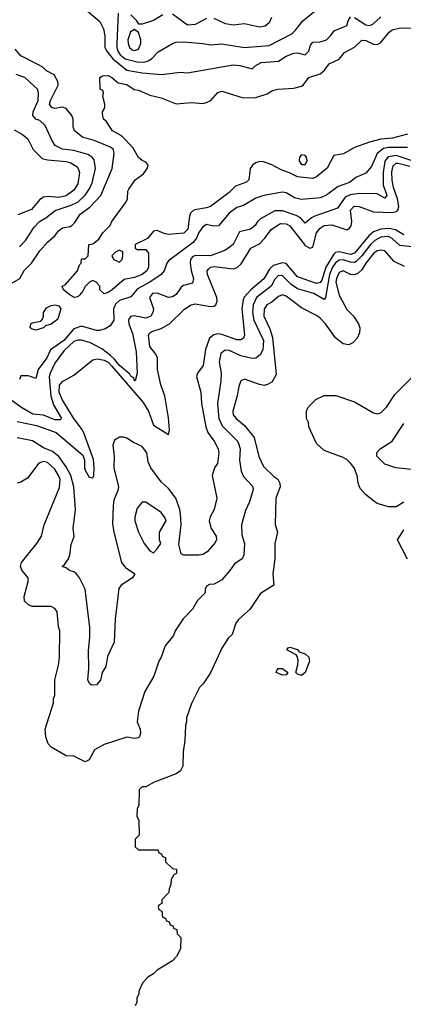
# Model space of a CAD drawing. Header units: inches. Extents: x 2348352 to 2479776, y 460422 to 613655.
# Tile 468 of 590: x 2434504 to 2436528, y 558878 to 564076. Entities that reach past the tile are written whole.
import ezdxf

# ---------------------------------------------------------------- set-up
doc = ezdxf.new("R2010")
doc.units = ezdxf.units.IN
doc.header["$MEASUREMENT"] = 0
doc.layers.add('C4535', color=7, linetype='Continuous')
doc.layers.add('C4536', color=7, linetype='Continuous')

msp = doc.modelspace()

# ---------------------------------------------------------------- linework, layer by layer
at = {"layer": 'C4535', "color": 4, "elevation": 72}
msp.add_lwpolyline([(2435133.8, 560000), (2435132, 559930), (2435124.7, 559910), (2435122, 559870), (2435132, 559850), (2435134, 559770), (2435114, 559750), (2435114, 559710), (2435130, 559694), (2435232.7, 559692.7), (2435238, 559678), (2435252.7, 559672.7), (2435258, 559658), (2435272.7, 559652.7), (2435274, 559630), (2435310, 559594), (2435331.6, 559591.6), (2435331.6, 559568.4), (2435318, 559562), (2435303.6, 559536.4), (2435302, 559510), (2435292.7, 559487.3), (2435291.6, 559468.4), (2435254, 559430), (2435254, 559410), (2435238, 559402), (2435234, 559390), (2435238, 559378), (2435254, 559370), (2435258, 559338), (2435272.7, 559332.7), (2435278, 559318), (2435292.7, 559312.7), (2435298, 559298), (2435312.7, 559292.7), (2435318, 559278), (2435332.7, 559272.7), (2435334, 559250), (2435354, 559230), (2435352, 559170), (2435332, 559130), (2435310, 559108), (2435230, 559058), (2435210, 559038), (2435179.6, 559020.4), (2435152, 558990), (2435132.7, 558947.3), (2435132.7, 558932.7), (2435122, 558910), (2435122, 558890), (2435114, 558870)], dxfattribs=at)
at = {"layer": 'C4536', "color": 4}
for points, elevation in [([(2434851.3, 564130), (2434926.6, 564066.6), (2434946.9, 564026.9), (2434954, 563990), (2434952.4, 563930), (2434963.1, 563910), (2434995.3, 563870), (2435070, 563810.3), (2435150, 563795.3), (2435252.7, 563787.3), (2435350, 563798.8), (2435390, 563796), (2435630, 563837.3), (2435665.6, 563834.4), (2435730, 563816), (2435747.2, 563832.8), (2435778, 563850), (2435870, 563857.3), (2435910, 563882.8), (2435950, 563899.1), (2435970, 563900.7), (2436010, 563891.3), (2436028.7, 563910), (2436038, 563942), (2436050, 563958), (2436090, 563958.8), (2436122, 563970), (2436144, 563990), (2436163.6, 564016.4), (2436230, 564044.7), (2436237.2, 564070), (2436250, 564090.8)], 48), ([(2435024.2, 564110), (2435016, 563950), (2435016, 563930), (2435022.3, 563910), (2435034.9, 563890), (2435060.5, 563870), (2435130, 563851.7), (2435166.9, 563853.1), (2435181, 563859), (2435199.3, 563870), (2435234.2, 563905.8), (2435309.5, 563950.5), (2435330, 563957.3), (2435370, 563959.1), (2435470, 563950.6), (2435510, 563942.8), (2435570, 563948), (2435690, 563928.4), (2435820.1, 563939.9), (2435939.1, 564000.9), (2435959.7, 564020.3), (2435997.2, 564070), (2436090, 564144)], 52), ([(2435490, 564082.8), (2435430, 564050.7), (2435390, 564047.7), (2435310, 564106)], 56), ([(2435258.6, 564101.4), (2435210, 564071.3), (2435150, 564052), (2435132.7, 564052.7), (2435122, 564070), (2435090, 564102)], 56), ([(2435831.9, 564088.1), (2435820.7, 564059.3), (2435798.7, 564041.3), (2435770, 564037.1), (2435690, 564054.8), (2435630, 564046.8), (2435590, 564054), (2435530, 564082.8)], 56), ([(2436270, 564087.3), (2436330, 564048.2), (2436350, 564044.9), (2436367.5, 564052.5), (2436409.7, 564090.3)], 48), ([(2436550, 563471.2), (2436471.3, 563450), (2436410, 563445.7), (2436350, 563429.6), (2436270, 563400.7), (2436211.8, 563368.2), (2436161.6, 563358.4), (2436127.1, 563292.9), (2436070, 563246), (2436050, 563237.2), (2435970, 563246), (2435927.9, 563267.9), (2435883, 563283), (2435831.1, 563311.1), (2435790, 563325.6), (2435770, 563327.3), (2435750, 563320.7), (2435731.8, 563308.2), (2435720.4, 563290), (2435712.2, 563230), (2435701.1, 563218.9), (2435642.5, 563197.5), (2435610, 563162.9), (2435510.2, 563089.8), (2435490, 563082), (2435427.9, 563072.1), (2435415.5, 563064.5), (2435405.5, 563054.5), (2435400.4, 563039.6), (2435390.4, 562970), (2435370, 562949.2), (2435290, 562942.7), (2435266.8, 562946.8), (2435230, 562962.7), (2435210, 562959.3), (2435178.8, 562921.2), (2435114, 562890), (2435114, 562870), (2435123.6, 562863.6), (2435170, 562862), (2435183.6, 562843.6), (2435182.8, 562770), (2435174.8, 562750), (2435151, 562730), (2435110, 562715.1), (2435055.2, 562704.8), (2434991.3, 562650), (2434970, 562635.3), (2434950, 562628.7), (2434926, 562650), (2434926, 562670), (2434908, 562690), (2434890, 562699), (2434872, 562690), (2434850, 562668), (2434838, 562642), (2434818.8, 562621.2), (2434810, 562613.2), (2434794, 562610), (2434770, 562620.9), (2434735.3, 562650), (2434728, 562670), (2434744, 562676), (2434809, 562750), (2434819, 562781), (2434828, 562790), (2434830, 562814), (2434850, 562814), (2434866, 562830), (2434868.7, 562890), (2434890, 562892), (2434922, 562918), (2434942, 562950), (2434982, 562990), (2434990, 563011.3), (2435066.3, 563113.7), (2435072.7, 563130), (2435074, 563170), (2435079, 563181), (2435114, 563230), (2435157.2, 563262.8), (2435176, 563290), (2435181.2, 563310), (2435170, 563324), (2435150, 563332.3), (2435130, 563349.2), (2435100.7, 563400.7), (2435042, 563462), (2434994, 563490), (2434959.7, 563539.7), (2434946.6, 563550), (2434940.2, 563579.8), (2434941.2, 563590), (2434954, 563610), (2434954, 563630), (2434942, 563670), (2434946, 563690), (2434942, 563702), (2434929.2, 563710), (2434926, 563770), (2434940.4, 563779.6), (2434970, 563782), (2434990, 563771.3), (2435023.5, 563743.5), (2435070, 563733), (2435108, 563708), (2435130, 563704), (2435190, 563677.3), (2435250, 563664), (2435330, 563631.3), (2435410, 563638.8), (2435470, 563634), (2435490, 563639.1), (2435513.2, 563650), (2435550, 563690.8), (2435570, 563698.8), (2435683, 563663), (2435750, 563665.3), (2435810, 563684.7), (2435838, 563702), (2435866, 563710), (2435950, 563714), (2435990, 563724.4), (2435999.3, 563730), (2436030, 563771), (2436090, 563790.5), (2436112, 563810), (2436137.6, 563842.4), (2436190, 563867.7), (2436217.6, 563902.4), (2436270, 563930.5), (2436310, 563967.7), (2436330, 563966), (2436370, 563946.4), (2436390, 563944.9), (2436410, 563955.5), (2436452.7, 564010), (2436470, 564023), (2436513, 564033), (2436610, 564030.7)], 44), ([(2434410, 562654.9), (2434505.2, 562710), (2434527.6, 562752.4), (2434566, 562790), (2434610, 562856), (2434650, 562901), (2434690, 562934.8), (2434710, 562962.8), (2434730, 562976.3), (2434770, 562984), (2434779, 562990), (2434794.2, 563005.8), (2434822.7, 563050), (2434874.3, 563085.7), (2434933, 563147), (2434992, 563290), (2435002.7, 563370), (2434999, 563390), (2434982.7, 563402.7), (2434897.6, 563437.6), (2434835.1, 563455.1), (2434793.2, 563490), (2434786, 563510), (2434785.6, 563550), (2434779.7, 563570), (2434750, 563607.3), (2434730, 563614), (2434690, 563606.9), (2434672.9, 563612.9), (2434664.1, 563624.1), (2434661.3, 563630), (2434666.6, 563650), (2434707, 563730), (2434706, 563750), (2434685.2, 563785.2), (2434646.3, 563806.3), (2434625.6, 563825.6), (2434600.2, 563840.2), (2434510, 563884.5), (2434480.3, 563920.3)], 48), ([(2434503.7, 562876.3), (2434535.1, 562910), (2434580.1, 562979.9), (2434609.3, 563010), (2434642.7, 563030), (2434691.5, 563068.5), (2434770, 563094.3), (2434810, 563113.4), (2434849.6, 563150), (2434874.3, 563185.7), (2434885.9, 563214.1), (2434903.6, 563290), (2434896.1, 563336.1), (2434886.6, 563350), (2434864.4, 563364.4), (2434790, 563385.1), (2434730, 563392), (2434691.7, 563411.7), (2434675.9, 563435.9), (2434637.6, 563517.6), (2434610, 563544), (2434589, 563550), (2434574, 563570), (2434576, 563590), (2434600.7, 563650), (2434603.7, 563690), (2434597.2, 563710), (2434531.1, 563771.1), (2434486.3, 563786.3)], 52), ([(2434474.5, 563494.5), (2434519, 563470), (2434547.6, 563447.6), (2434575.1, 563390), (2434623, 563343), (2434650, 563335.6), (2434750, 563327.8), (2434770, 563321.6), (2434802, 563302), (2434812.3, 563290), (2434819.5, 563270), (2434811.6, 563210), (2434790, 563175.5), (2434750, 563145.3), (2434710, 563137), (2434656.9, 563143.1), (2434630, 563139.3), (2434610, 563127.3), (2434566.7, 563073.3), (2434494.9, 563045.1)], 56), ([(2436550, 563401.6), (2436450, 563402), (2436423.4, 563396.6), (2436390.3, 563370), (2436359.9, 563300.1), (2436330, 563265.2), (2436277.5, 563242.5), (2436243.8, 563216.2), (2436184.9, 563195.1), (2436122.8, 563150), (2436090, 563136.2), (2435990, 563126), (2435954.7, 563134.7), (2435910, 563162.7), (2435890, 563165.2), (2435792.7, 563147.3), (2435750, 563133.2), (2435684.5, 563095.5), (2435650, 563084), (2435610, 563055.1), (2435552.4, 562987.6), (2435526.8, 562986.8), (2435490, 562994), (2435470, 562982), (2435450, 562953.2), (2435437.2, 562922.8), (2435419.5, 562900.5), (2435290, 562803.7), (2435280.4, 562790), (2435266.4, 562750), (2435250.6, 562730), (2435190.2, 562689.8), (2435125, 562655.1), (2435090, 562612.3), (2435030, 562592.8), (2435010, 562574), (2434999.5, 562550), (2435000.4, 562490), (2434980.5, 562459.5), (2434955.2, 562444.8), (2434924.5, 562435.5), (2434910, 562435.1), (2434830, 562458.4), (2434790, 562443.6), (2434737, 562383), (2434667.2, 562332.8), (2434646.4, 562290), (2434600.7, 562230), (2434590, 562182), (2434550, 562195.3), (2434510, 562195.3), (2434502.8, 562177.2)], 48), ([(2436570, 563332.4), (2436490, 563359.8), (2436448.4, 563351.6), (2436430.2, 563329.8), (2436421.7, 563270), (2436421.7, 563201.7), (2436440.7, 563150), (2436430, 563134), (2436390, 563156), (2436297.7, 563157.7), (2436248.1, 563151.9), (2436221.6, 563138.4), (2436179.9, 563080.1), (2436060.6, 563039.4), (2436042.8, 563030), (2436010, 563002), (2435985.2, 563030), (2435962.7, 563042.7), (2435890, 563066.6), (2435850, 563067.3), (2435775.1, 563024.9), (2435759.1, 563010), (2435746.8, 562990), (2435721, 562970), (2435664.1, 562955.9), (2435630.7, 562890), (2435590, 562859.3), (2435511.6, 562828.5), (2435430, 562831.8), (2435415.5, 562824.5), (2435404.9, 562810), (2435403, 562790), (2435408.2, 562751.8), (2435421.6, 562710), (2435415.2, 562684.8), (2435367.5, 562672.5), (2435356.3, 562663.7), (2435330, 562625.2), (2435310, 562612.7), (2435290, 562609), (2435230, 562632), (2435204.7, 562630), (2435188.2, 562610), (2435210.8, 562550), (2435207.3, 562530), (2435196, 562510), (2435170, 562499.5), (2435107.7, 562512.3), (2435090, 562509.2), (2435081.3, 562498.7), (2435078, 562490), (2435080.4, 562470), (2435099.2, 562419.2), (2435118, 562322), (2435124.7, 562210), (2435114, 562170), (2435109.5, 562170), (2435106, 562186), (2435090, 562194), (2435084.4, 562204.4), (2435030, 562249.7), (2435004.5, 562284.5), (2434983.6, 562303.6), (2434938.2, 562338.2), (2434877.2, 562370), (2434830, 562384.2), (2434810, 562384.2), (2434790, 562376.3), (2434738.4, 562330), (2434690, 562262.7), (2434664.2, 562210), (2434659.6, 562190), (2434667.9, 562087.9), (2434682, 562042), (2434724.7, 561970), (2434717.3, 561962.7), (2434690, 561962.9), (2434630, 561987.6), (2434572.9, 561992.9), (2434510, 562029.5), (2434463.7, 562063.7)], 52), ([(2434490, 561954.3), (2434592.9, 561932.9), (2434696.4, 561896.4), (2434837.2, 561777.3), (2434846.3, 561750), (2434845.1, 561710), (2434850, 561697.2), (2434870, 561661.2), (2434890, 561657.2), (2434894.9, 561670), (2434897.4, 561710), (2434893.4, 561753.4), (2434844.4, 561890), (2434833.3, 561913.3), (2434790, 561970.4), (2434728.8, 562070), (2434711.8, 562110), (2434713.8, 562146.2), (2434730, 562166.6), (2434790, 562199.5), (2434890, 562279.5), (2434913.8, 562286.2), (2434950, 562278.7), (2434970, 562267.4), (2434990, 562247.4), (2435155.4, 562055.4), (2435183.8, 562010), (2435210, 561936), (2435290, 561886), (2435294.8, 561910), (2435290, 561974), (2435270.5, 562090), (2435248.6, 562148.6), (2435230.5, 562230), (2435230.5, 562290), (2435222, 562310), (2435190.5, 562350), (2435182.8, 562410), (2435190, 562422), (2435202, 562430), (2435250, 562445.6), (2435294, 562470), (2435372.8, 562547.3), (2435409, 562571), (2435430, 562575.1), (2435510, 562561.3), (2435530, 562562.9), (2435539.1, 562570), (2435546, 562590), (2435543.7, 562610), (2435494.9, 562730), (2435493.4, 562750), (2435500.3, 562759.7), (2435510.4, 562769.6), (2435530, 562772.6), (2435630, 562760.7), (2435651.9, 562768.1), (2435673, 562787), (2435722.8, 562870), (2435770, 562892.3), (2435798, 562922), (2435831.5, 562968.5), (2435880.3, 562999.7), (2435910, 562998.7), (2435930, 562987), (2436010, 562883.7), (2436034, 562870), (2436050, 562875.3), (2436070.4, 562950), (2436090, 562976.2), (2436110, 562989.7), (2436150, 562993), (2436230, 562966), (2436244.5, 562975.5), (2436252.1, 562987.9), (2436256.4, 563010), (2436248.7, 563070), (2436268.9, 563091.1), (2436295.3, 563090), (2436370, 563061.6), (2436470, 563058), (2436490, 563063), (2436498.4, 563070), (2436503.7, 563090), (2436497.8, 563130), (2436476.2, 563190), (2436468.4, 563228.4), (2436467.3, 563272.7), (2436475.2, 563304.8), (2436490, 563318.5), (2436501.4, 563318.6), (2436562, 563302)], 56), ([(2436530, 562939.7), (2436486.3, 562966.3), (2436453.7, 562973.7), (2436410, 562969.8), (2436370, 562956), (2436345.7, 562934.3), (2436270, 562843.9), (2436250, 562836.8), (2436190, 562849.8), (2436170, 562846.9), (2436161.1, 562838.9), (2436119.7, 562770), (2436098.9, 562701.1), (2436090, 562688.5), (2436070, 562682.4), (2435970, 562718), (2435910, 562789.6), (2435890, 562793), (2435842.2, 562777.8), (2435821.5, 562758.5), (2435791.9, 562708.1), (2435723.1, 562650), (2435689.1, 562610.9), (2435683, 562597), (2435676.9, 562550), (2435690.6, 562410), (2435684.5, 562395.5), (2435670, 562386.6), (2435650, 562385.6), (2435570, 562414.7), (2435550, 562416.9), (2435528.5, 562411.5), (2435506.2, 562393.8), (2435484.9, 562335.1), (2435472.4, 562250), (2435442.8, 562210), (2435436, 562190), (2435459.1, 562110), (2435463, 562050), (2435485.8, 561925.8), (2435497.1, 561897.1), (2435530.6, 561850), (2435550.7, 561810), (2435554.8, 561790), (2435547.1, 561732.9), (2435531.3, 561710), (2435518.8, 561670), (2435544.9, 561550), (2435530.9, 561490.9), (2435508.1, 561451.9), (2435504, 561430), (2435514.8, 561390), (2435540.7, 561350), (2435542.8, 561330), (2435531, 561310), (2435492.8, 561267.2), (2435470, 561253.2), (2435450, 561249.2), (2435370, 561248.7), (2435355.3, 561255.3), (2435344.5, 561304.5), (2435355.6, 561410), (2435353.1, 561466.9), (2435349.5, 561490.5), (2435327.8, 561550), (2435290, 561600.9), (2435250, 561636), (2435196.2, 561710), (2435182.5, 561742.5), (2435174.3, 561790), (2435150, 561822.9), (2435104.2, 561844.2), (2435070, 561866.6), (2435051.7, 561871.7), (2435030, 561871.8), (2435004.4, 561855.6), (2434995.8, 561830), (2435002.3, 561770), (2435001.3, 561710), (2435024.9, 561610), (2435022, 561590), (2435001.3, 561538.7), (2434996.4, 561510), (2434994.2, 561414.2), (2435000.4, 561370), (2435041.6, 561210), (2435063.1, 561183.1), (2435111, 561150), (2435098.8, 561130), (2435038.8, 561090), (2435027, 561073), (2435008.3, 560911.7), (2435002, 560790), (2434966.8, 560713.2), (2434958.2, 560661.8), (2434939.3, 560630), (2434930.4, 560589.6), (2434910, 560564.5), (2434883.3, 560563.3), (2434872, 560572), (2434863.7, 560590), (2434869.2, 560650), (2434866.3, 560746.3), (2434873.6, 560813.6), (2434873.6, 560866.4), (2434849.4, 561069.4), (2434819, 561130), (2434804, 561150), (2434790, 561161.2), (2434767.2, 561167.2), (2434750, 561182), (2434728, 561190), (2434740.4, 561199.6), (2434762, 561230), (2434768.7, 561250), (2434775.1, 561304.9), (2434791.6, 561348.4), (2434786, 561390), (2434799.3, 561490), (2434789.6, 561610), (2434773.3, 561670), (2434750, 561716.2), (2434710, 561769.6), (2434676.6, 561796.6), (2434630, 561816.4), (2434572.3, 561852.3), (2434490, 561868)], 64), ([(2436590, 562875.8), (2436510, 562884.7), (2436470, 562921.3), (2436450, 562932), (2436410, 562928.5), (2436377.6, 562910), (2436354.6, 562890), (2436310, 562829.7), (2436280, 562800), (2436270, 562794.8), (2436250, 562795.3), (2436210, 562807.6), (2436190, 562807.3), (2436170, 562792.4), (2436155.2, 562770), (2436138.4, 562730), (2436118, 562610), (2436110, 562598), (2436055.3, 562630), (2435970, 562655.4), (2435937.1, 562677.1), (2435890, 562722.9), (2435870, 562725.1), (2435850, 562706.6), (2435830, 562669.6), (2435754, 562610), (2435735.6, 562570), (2435731.6, 562530), (2435738.9, 562490), (2435790, 562382), (2435786.7, 562333.3), (2435773.3, 562306.7), (2435750.4, 562289.7), (2435730, 562287.3), (2435670, 562301.6), (2435610, 562329.5), (2435588.7, 562331.3), (2435566.1, 562313.9), (2435557.1, 562270), (2435566.4, 562210), (2435566, 562170), (2435548.4, 562050), (2435554, 561970), (2435571.7, 561931.7), (2435653.4, 561850), (2435659, 561839), (2435668, 561810), (2435663.8, 561750), (2435672.5, 561692.5), (2435685.1, 561665.1), (2435732.5, 561612.5), (2435735.9, 561595.9), (2435716.3, 561530), (2435695.2, 561484.8), (2435674.8, 561410), (2435676.9, 561356.9), (2435690.8, 561310), (2435686.8, 561250), (2435678, 561230), (2435636.8, 561203.2), (2435612.8, 561167.2), (2435570, 561118), (2435530, 561095.3), (2435505.4, 561094.6), (2435490, 561086), (2435482, 561070), (2435482, 561050), (2435442, 561010), (2435415.3, 560964.7), (2435366.4, 560913.6), (2435324.7, 560850), (2435315.3, 560824.7), (2435272, 560770), (2435251.3, 560710), (2435238, 560690), (2435211.3, 560610), (2435164.7, 560530), (2435130, 560426), (2435124.7, 560370), (2435138.8, 560330), (2435141, 560310), (2435136, 560290), (2435130, 560284), (2435110, 560281.2), (2435070, 560288.7), (2434950, 560249), (2434898.8, 560221.2), (2434870, 560168), (2434850, 560158), (2434790, 560188.7), (2434749.3, 560189.3), (2434670, 560235.3), (2434653.6, 560253.6), (2434642, 560290), (2434639, 560330), (2434682, 560470), (2434682, 560490), (2434688.7, 560510), (2434689.1, 560590.9), (2434708.4, 560668.4), (2434714, 560710), (2434715.3, 560850), (2434708.7, 560870), (2434702, 560950), (2434690, 560968), (2434670, 560978), (2434570, 560978), (2434550, 560986), (2434530, 561006), (2434528, 561030), (2434548.7, 561110), (2434548.7, 561130), (2434515.3, 561170), (2434509, 561190), (2434514, 561210), (2434595.3, 561310), (2434619, 561350), (2434634, 561410), (2434714.5, 561605.5), (2434716.9, 561650), (2434709.6, 561670), (2434690, 561702.7), (2434650, 561738), (2434630, 561742.7), (2434604.5, 561735.5), (2434544.5, 561655.5), (2434510, 561634), (2434490, 561629)], 68), ([(2436533.8, 562773.8), (2436480.1, 562800.1), (2436430, 562855.1), (2436410, 562858.4), (2436390, 562855.1), (2436370, 562841.6), (2436330.4, 562790), (2436310, 562755.1), (2436290, 562737), (2436270, 562729.5), (2436250, 562731.6), (2436210, 562749.5), (2436190, 562740.9), (2436175.3, 562710), (2436172, 562690), (2436190, 562621), (2436230, 562546.8), (2436266, 562510), (2436291.3, 562470), (2436298, 562450), (2436296.9, 562423.1), (2436285.4, 562394.6), (2436262, 562370), (2436239.8, 562360.2), (2436210, 562365.2), (2436170, 562397.2), (2436117, 562470), (2436090, 562499.5), (2436070, 562514), (2435990, 562554.5), (2435910, 562617), (2435890, 562623.7), (2435870, 562615.1), (2435834.9, 562585.1), (2435807.3, 562570), (2435793, 562547), (2435792.7, 562510), (2435823.1, 562443.1), (2435837.4, 562397.4), (2435856.3, 562203.7), (2435836.3, 562163.7), (2435810.7, 562149.3), (2435794.4, 562145.6), (2435769.4, 562149.4), (2435690, 562179), (2435670.9, 562169.1), (2435659.8, 562140.2), (2435650.6, 562090), (2435627.7, 562010), (2435630.8, 561990), (2435646.8, 561970), (2435690, 561934), (2435740.5, 561870), (2435764.9, 561770), (2435790, 561718), (2435844.7, 561664.7), (2435866, 561650), (2435876, 561630), (2435878.8, 561610), (2435856, 561550), (2435851.1, 561411.1), (2435864.7, 561370), (2435850.8, 561310), (2435850.7, 561230), (2435838.8, 561150), (2435844.7, 561090), (2435774.2, 561045.8), (2435717.5, 560962.5), (2435658, 560910), (2435644.7, 560890), (2435624.7, 560830), (2435604.7, 560810), (2435570, 560758), (2435510, 560628), (2435472, 560570), (2435452, 560550), (2435410, 560466), (2435384.7, 560390), (2435384.7, 560370), (2435378, 560350), (2435376, 560270), (2435366, 560210), (2435364.7, 560135.3), (2435352, 560110), (2435330, 560095.3), (2435214, 560050), (2435170, 560026), (2435150, 560026), (2435134, 560010), (2435133.8, 560000)], 72), ([(2436530, 561528.7), (2436490, 561504), (2436450, 561504), (2436390, 561522), (2436370, 561535.3), (2436329.3, 561569.3), (2436300.9, 561600.9), (2436289.3, 561629.3), (2436285.2, 561670), (2436269.4, 561709.4), (2436250, 561734), (2436230, 561754), (2436210, 561764), (2436110, 561802), (2436070, 561838), (2436030, 561926), (2436028, 561950), (2436018, 561970), (2436018, 562010), (2436026, 562030), (2436066, 562070), (2436110, 562092), (2436171.1, 562091.1), (2436270, 562058), (2436370, 562001), (2436390, 561996), (2436410, 562001), (2436439, 562030), (2436482.5, 562097.5), (2436595.3, 562210)], 72), ([(2436570, 561701.2), (2436489.3, 561709.3), (2436430, 561728.7), (2436388.4, 561771.6), (2436388.4, 561791.6), (2436406, 561810), (2436470, 561851.3), (2436530, 561944.7)], 68), ([(2436550, 561228.7), (2436498, 561330), (2436530, 561382)], 72)]:
    msp.add_lwpolyline(points, dxfattribs=dict(at, elevation=elevation))
for points, elevation in [([(2435110, 564024), (2435088.7, 564011.3), (2435074, 563970), (2435075.8, 563950), (2435083.8, 563930), (2435097.6, 563917.6), (2435110, 563912.7), (2435130, 563920.5), (2435143, 563950), (2435143.6, 563970), (2435130, 564008.7)], 56), ([(2435990, 563362), (2435981, 563350), (2435978.8, 563330), (2435990, 563311.3), (2436010, 563311.3), (2436021.2, 563330), (2436017.2, 563350), (2436010, 563359)], 44), ([(2435030, 562859), (2435010, 562849), (2434991, 562830), (2435001, 562810), (2435030, 562796), (2435044, 562810), (2435049, 562830), (2435048, 562850)], 44), ([(2434590, 562437.2), (2434570, 562442.7), (2434559, 562450), (2434562, 562470), (2434570, 562476), (2434615.3, 562484.7), (2434624.7, 562495.3), (2434629.2, 562510), (2434629.2, 562530.8), (2434646, 562554), (2434670, 562566.8), (2434690, 562571.3), (2434710, 562564.7), (2434721, 562550), (2434705.4, 562494.6), (2434670, 562468.7), (2434641, 562459), (2434630, 562449)], 44), ([(2435170, 561528), (2435150, 561528), (2435123.5, 561496.5), (2435111, 561450), (2435111, 561430), (2435131, 561370), (2435161, 561310), (2435190, 561272), (2435210, 561262), (2435230, 561282), (2435248, 561310), (2435242, 561330), (2435242, 561370), (2435277.2, 561430), (2435270, 561448), (2435250, 561474)], 68), ([(2435990, 560614), (2435970, 560620.9), (2435960.9, 560630), (2435971.8, 560670), (2435973.6, 560693.6), (2435969.7, 560709.7), (2435962.9, 560722.9), (2435914, 560750), (2435920.2, 560759.8), (2435930, 560762.8), (2435970, 560750.4), (2435979.1, 560739.1), (2436010, 560728.2), (2436030.2, 560710.2), (2436032.8, 560690), (2436010, 560629.6)], 72), ([(2435890, 560616.2), (2435870, 560623.6), (2435857.2, 560630), (2435860.2, 560639.8), (2435868, 560650), (2435890.3, 560650.2), (2435919.1, 560630), (2435910, 560617.2)], 72)]:
    msp.add_lwpolyline(points, close=True, dxfattribs=dict(at, elevation=elevation))

doc.saveas('drawing.dxf')
